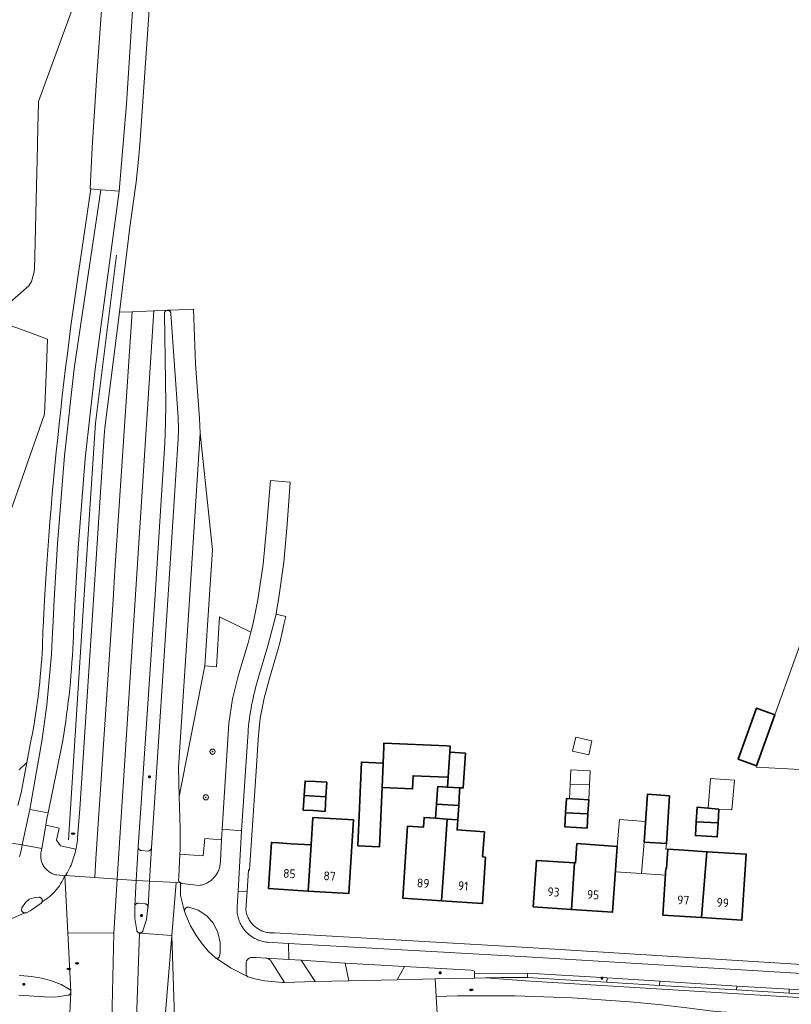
# Model space of a CAD drawing. Header units: metres. Extents: x 152610 to 160096, y 456114 to 462495.
# Tile 609 of 656: x 158464 to 158582, y 460938 to 461089. Entities that reach past the tile are written whole.
import ezdxf
from ezdxf.enums import TextEntityAlignment as Align

# ---------------------------------------------------------------- set-up
doc = ezdxf.new("R2010")
doc.units = ezdxf.units.M
doc.header["$LTSCALE"] = 0.5
doc.layers.get('0').update_dxf_attribs({"linetype": 'CONTINUOUS'})
for name, color, linetype, lineweight in [('B-PV-GR-BEPLANTING_CULTUUR_BOSPLANTSOEN-GV', 251, 'CONTINUOUS', 18), ('B-PV-GR-BOOM-S', 251, 'CONTINUOUS', 25), ('B-PV-IE-MEUBILAIR-S', 251, 'CONTINUOUS', 25), ('B-PV-KW-KUNSTWERK_GELUIDSWERING_SCHERM-G', 251, 'CONTINUOUS', 18), ('B-PV-OG-BEBOUWING-GV', 6, 'CONTINUOUS', 35), ('B-PV-OG-BEBOUWING-T18', 1, 'CONTINUOUS', 18), ('B-PV-OG-BEBOUWING_OVERBOUWING-GV', 251, 'CONTINUOUS', 18), ('B-PV-OG-BEBOUWING_SCHUUR-GV', 251, 'CONTINUOUS', 18), ('B-PV-OG-TERREIN_BEGROEID-GV', 251, 'CONTINUOUS', 18), ('B-PV-OG-WEG-GV', 251, 'CONTINUOUS', 18), ('B-PV-VH-GESLOTENVERHARDING_ASFALT-GV', 251, 'CONTINUOUS', 18), ('B-PV-VH-OPENVERHARDING_BETONSTRAATSTEEN-GV', 251, 'CONTINUOUS', 18), ('B-PV-VH-OPENVERHARDING_TEGEL-GV', 251, 'CONTINUOUS', 18)]:
    doc.layers.add(name, color=color, linetype=linetype, lineweight=lineweight)
doc.styles.add('NLCS-ISO', font='NLCS-ISO.ttf')
doc.styles.add('NLCS-ISO-M750-T18', font='NLCS-ISO.ttf', dxfattribs={"height": 1.35})

# ---------------------------------------------------------------- blocks, each defined once
blk = doc.blocks.new('SIE-MEUBILAIR_PAAL_LICHTMAST-SO')
for points in [[(-0.62, 0), (-1, 0)], [(-0.71, 0.71), (-0.44, 0.44)], [(0, 1), (0, 0.62)], [(0.44, 0.44), (0.71, 0.71)], [(1, 0), (0.62, 0)], [(-0.71, -0.71), (-0.44, -0.44)], [(0, -0.62), (0, -1)], [(0.44, -0.44), (0.71, -0.71)]]:
    blk.add_lwpolyline(points)
blk.add_circle((0, 0), 0.5)
blk = doc.blocks.new('SIE-MEUBILAIR_PUT_RIOOLPUT-SO')
blk.add_ellipse((0, 0), major_axis=(1.25, 0), ratio=0.54)
at = {"style": 'NLCS-ISO'}
blk.add_text('ri', height=0.75, dxfattribs=at).set_placement((-0.04, 0.07), align=Align.MIDDLE_CENTER)
blk = doc.blocks.new('SGR-BOOM_GBKN-SO')
at = {"linetype": 'ByBlock', "lineweight": 18}
h = blk.add_hatch(color=0, dxfattribs=at)
h.dxf.hatch_style = 1
edge = h.paths.add_edge_path()
edge.add_arc((0, 0), 0.25, 0, 360)
at = {"color": 0, "linetype": 'ByBlock', "lineweight": 18}
for radius in [2, 0.25]:
    blk.add_circle((0, 0), radius, dxfattribs=at)
at = {"color": 0, "linetype": 'ByBlock', "lineweight": 18, "style": 'NLCS-ISO'}
blk.add_attdef('SOORT', (2.5, 0), '', height=1.5, dxfattribs=at)

msp = doc.modelspace()

# ---------------------------------------------------------------- linework, layer by layer
at = {"layer": 'B-PV-GR-BEPLANTING_CULTUUR_BOSPLANTSOEN-GV', "flags": 128}
for points in [[(158474.262, 461097.663), (158466.502, 461076.491), (158466.451, 461074.197), (158466.42, 461072.774), (158466.353, 461069.744), (158466.258, 461065.479), (158466.217, 461063.6), (158465.976, 461052.722), (158465.931, 461050.709), (158465.791, 461050.148), (158465.469, 461048.854), (158465.052, 461048.182), (158459.981, 461043.823)], [(158463.563, 460973.953), (158464.732, 460975.034), (158464.737, 460975.038), (158465.413, 460978.624), (158465.579, 460979.495), (158465.736, 460980.369), (158465.886, 460981.243), (158466.028, 460982.119), (158466.162, 460982.995), (158466.289, 460983.874), (158466.407, 460984.753), (158466.517, 460985.633), (158466.62, 460986.514), (158466.714, 460987.396), (158466.8, 460988.279), (158466.879, 460989.163), (158466.949, 460990.047), (158467.012, 460990.932), (158467.067, 460991.817), (158467.113, 460992.703), (158467.152, 460993.589), (158467.182, 460994.476), (158467.205, 460995.363), (158467.213, 460995.786), (158467.45, 461000), (158467.678, 461004.042), (158467.778, 461005.496), (158467.934, 461007.652), (158468.098, 461009.807), (158468.27, 461011.962), (158468.449, 461014.116), (158468.637, 461016.269), (158468.833, 461018.422), (158469.036, 461020.574), (158469.248, 461022.725), (158469.467, 461024.875), (158469.695, 461027.025), (158469.93, 461029.174), (158470.173, 461031.321), (158470.425, 461033.468), (158470.684, 461035.614), (158470.951, 461037.759), (158471.226, 461039.903), (158471.509, 461042.046), (158471.8, 461044.188), (158472.099, 461046.328), (158472.406, 461048.468), (158474.581, 461063.088), (158474.43, 461063.103), (158474.759, 461069.446), (158475.464, 461080.526), (158476.696, 461097.646)], [(158462.042, 461042.181), (158463.921, 461041.495), (158467.905, 461040.042), (158467.735, 461035.789), (158467.442, 461028.489), (158458.456, 461002.902)], [(158585.627, 460999.13), (158579.583, 460982.353), (158576.769, 460974.544), (158576.699, 460974.349), (158599.857, 460973.124)]]:
    msp.add_lwpolyline(points, dxfattribs=at)
at = {"layer": 'B-PV-KW-KUNSTWERK_GELUIDSWERING_SCHERM-G', "flags": 128}
msp.add_lwpolyline([(158478.501, 461052.903), (158475.267, 461027.113), (158473.506, 461000), (158471.115, 460963.177)], dxfattribs=at)
at = {"layer": 'B-PV-OG-BEBOUWING-GV', "flags": 128}
for points in [[(158579.583, 460982.353), (158576.768, 460983.389), (158573.955, 460975.58), (158576.769, 460974.544)], [(158527.919, 460972.857), (158529.363, 460972.795), (158529.43, 460972.792), (158529.665, 460976.621), (158529.725, 460977.589), (158529.228, 460977.61), (158519.563, 460978.026), (158519.54, 460977.485), (158519.432, 460974.973), (158519.27, 460971.204), (158523.956, 460971.003), (158524.043, 460973.024)], [(158531.234, 460971.177), (158531.739, 460971.147), (158532.068, 460976.482), (158529.665, 460976.621), (158529.43, 460972.792), (158529.337, 460971.286)], [(158519.27, 460971.204), (158519.432, 460974.973), (158516.112, 460975.116), (158515.559, 460962.249), (158518.879, 460962.107)], [(158509.047, 460972.119), (158507.45, 460972.215), (158507.316, 460969.987), (158510.649, 460969.789), (158510.784, 460972.015)], [(158527.64, 460968.675), (158531.045, 460968.448), (158531.191, 460970.627), (158531.234, 460971.177), (158529.337, 460971.286), (158529.263, 460971.291), (158527.821, 460971.374), (158527.786, 460970.853)], [(158510.649, 460969.789), (158507.316, 460969.987), (158507.184, 460967.763), (158508.752, 460967.669), (158510.518, 460967.564)], [(158549.431, 460969.424), (158547.585, 460969.531), (158547.458, 460967.358), (158550.877, 460967.16), (158551.004, 460969.333)], [(158563.429, 460969.958), (158560.026, 460970.178), (158559.52, 460962.846), (158562.953, 460962.623)], [(158531.045, 460968.448), (158527.64, 460968.675), (158527.496, 460966.501), (158529.26, 460966.383), (158530.901, 460966.275)], [(158571.004, 460967.918), (158567.641, 460968.187), (158567.511, 460965.972), (158570.878, 460965.779)], [(158508.663, 460966.626), (158508.405, 460962.411), (158507.939, 460955.33), (158514.192, 460954.948), (158514.882, 460966.246)], [(158527.496, 460966.501), (158525.72, 460966.621), (158525.619, 460965.12), (158523.188, 460965.284), (158522.925, 460961.384), (158522.443, 460954.248), (158528.42, 460953.844), (158528.895, 460960.981), (158529.26, 460966.383)], [(158550.877, 460967.16), (158547.458, 460967.358), (158547.333, 460965.191), (158549.154, 460965.086), (158550.752, 460964.993)], [(158535.184, 460960.556), (158534.704, 460960.588), (158534.985, 460964.41), (158530.798, 460964.718), (158530.901, 460966.275), (158529.26, 460966.383), (158528.895, 460960.981), (158528.42, 460953.844), (158534.702, 460953.42)], [(158570.878, 460965.779), (158567.511, 460965.972), (158567.387, 460963.835), (158569.082, 460963.735), (158570.754, 460963.639)], [(158503.353, 460962.719), (158502.287, 460962.784), (158501.855, 460955.701), (158507.939, 460955.33), (158508.405, 460962.411), (158505.338, 460962.599)], [(158555.358, 460962.192), (158549.193, 460962.614), (158548.988, 460959.631), (158548.809, 460959.643), (158548.357, 460952.499), (158554.665, 460952.067)], [(158565.633, 460961.597), (158563.139, 460961.758), (158562.946, 460958.774), (158562.856, 460958.78), (158562.394, 460951.638), (158568.321, 460951.255), (158569.154, 460961.37)], [(158569.154, 460961.37), (158568.321, 460951.255), (158574.534, 460950.853), (158575.189, 460960.98)], [(158548.809, 460959.643), (158542.989, 460960.042), (158542.5, 460952.9), (158548.357, 460952.499)]]:
    msp.add_lwpolyline(points, close=True, dxfattribs=at)
at = {"layer": 'B-PV-OG-BEBOUWING_OVERBOUWING-GV', "flags": 128}
for points in [[(158559.103, 460958.015), (158559.52, 460962.846), (158559.737, 460965.988), (158555.732, 460966.286), (158555.358, 460962.192), (158555.091, 460958.294)], [(158562.953, 460962.623), (158559.52, 460962.846), (158559.103, 460958.015), (158562.79, 460957.758), (158562.856, 460958.78), (158562.946, 460958.774), (158563.139, 460961.758), (158562.859, 460961.763)]]:
    msp.add_lwpolyline(points, close=True, dxfattribs=at)
at = {"layer": 'B-PV-OG-BEBOUWING_SCHUUR-GV', "flags": 128}
for points in [[(158551.501, 460978.376), (158549.026, 460978.946), (158548.533, 460976.808), (158551.008, 460976.237)], [(158548.143, 460971.748), (158551.113, 460971.612), (158551.218, 460973.792), (158548.236, 460973.92)], [(158573.387, 460972.352), (158569.69, 460972.621), (158569.34, 460968.051), (158571.004, 460967.918), (158573.002, 460967.814)], [(158551.113, 460971.612), (158548.143, 460971.748), (158548.047, 460969.504), (158549.431, 460969.424), (158551.004, 460969.333)]]:
    msp.add_lwpolyline(points, close=True, dxfattribs=at)
at = {"layer": 'B-PV-OG-TERREIN_BEGROEID-GV', "flags": 128}
for points in [[(158481.491, 461098.398), (158480.031, 461076.122), (158478.909, 461062.723), (158475.212, 461035.414), (158473.711, 461021.688), (158472.607, 461007.924), (158472.174, 461000), (158471.907, 460995.111), (158471.884, 460994.462), (158471.841, 460993.454), (158471.79, 460992.446), (158471.732, 460991.439), (158471.665, 460990.432), (158471.59, 460989.425), (158471.508, 460988.42), (158471.417, 460987.415), (158471.318, 460986.41), (158471.212, 460985.407), (158471.097, 460984.404), (158470.975, 460983.402), (158470.845, 460982.401), (158470.706, 460981.402), (158470.56, 460980.403), (158470.406, 460979.406), (158470.244, 460978.41), (158470.074, 460977.415), (158467.99, 460967.324), (158467.824, 460966.44), (158467.648, 460965.453), (158469.673, 460964.997), (158469.277, 460963.141), (158469.916, 460962.269), (158472.279, 460961.766), (158472.295, 460961.845), (158472.358, 460962.169), (158472.413, 460962.494), (158472.46, 460962.82), (158472.499, 460963.148), (158472.53, 460963.476), (158472.88, 460967.924), (158474.002, 460985.169), (158474.962, 461000), (158475.267, 461004.706), (158476.624, 461025.174), (158476.71, 461026.421), (158478.969, 461044.146), (158480.544, 461057.224), (158481.504, 461064.131), (158481.838, 461067.075), (158482.087, 461069.837), (158484.977, 461111.978)], [(158463.369, 460968.451), (158463.863, 460970.396), (158464.737, 460975.038), (158464.732, 460975.034), (158463.563, 460973.953)]]:
    msp.add_lwpolyline(points, dxfattribs=at)
for points in [[(158499.132, 460995.056), (158494.322, 460997.395), (158493.852, 460989.738), (158492.041, 460989.873), (158488.123, 460969.826), (158488.297, 460964.938), (158488.268, 460961.691), (158488.233, 460960.975), (158491.828, 460960.713), (158492.047, 460963.421), (158494.62, 460963.198), (158494.702, 460964.81), (158495.762, 460981.05), (158496.32, 460984.81), (158497.256, 460988.494), (158498.709, 460993.413)], [(158513.602, 460944.269), (158506.863, 460944.706), (158509.017, 460941.434), (158514.165, 460941.55)], [(158532.937, 460943.205), (158522.702, 460943.77), (158521.619, 460941.719), (158527.421, 460941.85), (158533.462, 460941.987), (158533.47, 460942.147), (158533.494, 460942.636), (158533.467, 460943.03)]]:
    msp.add_lwpolyline(points, close=True, dxfattribs=at)
at = {"layer": 'B-PV-OG-WEG-GV', "flags": 128}
msp.add_lwpolyline([(158489.578, 460952.863), (158489.512, 460952.869), (158489.445, 460952.867), (158489.38, 460952.857), (158489.316, 460952.839), (158489.255, 460952.813), (158489.197, 460952.781), (158489.144, 460952.741), (158489.095, 460952.696), (158489.053, 460952.645), (158489.017, 460952.589), (158488.988, 460952.53), (158488.966, 460952.467), (158488.952, 460952.402), (158488.946, 460952.336), (158488.948, 460952.27), (158488.958, 460952.204), (158489.248, 460951.43), (158489.872, 460949.974), (158490.693, 460948.589), (158491.487, 460947.441), (158492.589, 460946.116), (158493.691, 460945.079), (158493.694, 460945.077), (158493.742, 460945.047), (158493.794, 460945.025), (158493.849, 460945.01), (158493.905, 460945.003), (158493.962, 460945.003), (158494.017, 460945.012), (158494.071, 460945.029), (158494.122, 460945.053), (158494.17, 460945.084), (158494.212, 460945.121), (158494.249, 460945.164), (158494.279, 460945.212), (158494.302, 460945.264), (158494.318, 460945.318), (158494.409, 460945.863), (158494.416, 460947.416), (158494.07, 460948.96), (158493.39, 460950.351), (158492.344, 460951.549), (158491.024, 460952.391), (158489.608, 460952.858)], close=True, dxfattribs=at)
at = {"layer": 'B-PV-VH-GESLOTENVERHARDING_ASFALT-GV', "flags": 128}
for points in [[(158478.26, 461004.508), (158480.894, 461044.224), (158478.969, 461044.146), (158476.71, 461026.421), (158476.624, 461025.174), (158475.267, 461004.706), (158474.962, 461000), (158474.002, 460985.169), (158472.88, 460967.924), (158472.53, 460963.476), (158472.499, 460963.148), (158472.46, 460962.82), (158472.413, 460962.494), (158472.358, 460962.169), (158472.295, 460961.845), (158472.279, 460961.766), (158472.225, 460961.523), (158472.146, 460961.203), (158472.06, 460960.884), (158471.966, 460960.568), (158471.865, 460960.255), (158471.756, 460959.943), (158471.639, 460959.635), (158471.515, 460959.329), (158471.384, 460959.027), (158471.245, 460958.728), (158471.099, 460958.432), (158470.946, 460958.14), (158470.845, 460957.956), (158470.8, 460957.881), (158470.759, 460957.832), (158470.712, 460957.788), (158470.661, 460957.751), (158470.604, 460957.72), (158470.575, 460957.709), (158475.147, 460957.395), (158475.334, 460960.284), (158477.968, 461000)], [(158481.375, 461000), (158484.25, 461044.361), (158482.009, 461044.27), (158480.894, 461044.224), (158478.26, 461004.508), (158477.968, 461000), (158475.334, 460960.284), (158475.147, 460957.395), (158478.598, 460957.158)], [(158486.258, 461044.437), (158486.32, 461044.445), (158485.845, 461044.425), (158484.378, 461044.366), (158484.25, 461044.361), (158481.375, 461000), (158478.598, 460957.158), (158481.521, 460956.958), (158481.823, 460962.114), (158482.252, 460968.049), (158484.383, 461000), (158485.931, 461024.084), (158486.032, 461027.095), (158486.049, 461030.107), (158485.863, 461043.913), (158485.861, 461043.941), (158485.864, 461044.004), (158485.874, 461044.066), (158485.892, 461044.126), (158485.918, 461044.183), (158485.95, 461044.237), (158485.989, 461044.286), (158486.034, 461044.329), (158486.085, 461044.367), (158486.139, 461044.397), (158486.197, 461044.421)], [(158490.65, 461036.208), (158490.31, 461044.607), (158486.826, 461044.464), (158486.349, 461044.446), (158486.411, 461044.443), (158486.473, 461044.431), (158486.533, 461044.412), (158486.589, 461044.386), (158486.642, 461044.352), (158486.691, 461044.312), (158486.733, 461044.266), (158486.77, 461044.216), (158486.8, 461044.161), (158486.822, 461044.102), (158486.837, 461044.041), (158486.844, 461043.979), (158487.949, 461027.974), (158487.977, 461027.399), (158487.994, 461026.824), (158488.002, 461026.249), (158488.001, 461025.922), (158488, 461025.673), (158487.987, 461025.098), (158487.965, 461024.523), (158487.932, 461023.948), (158486.38, 461000), (158484.287, 460968.095), (158483.878, 460961.951), (158483.574, 460956.851), (158487.651, 460956.639), (158488.33, 460956.604), (158488.26, 460956.658), (158488.196, 460956.718), (158488.138, 460956.784), (158488.085, 460956.856), (158488.04, 460956.931), (158488.068, 460957.583), (158488.233, 460960.975), (158488.268, 460961.691), (158488.297, 460964.938), (158488.123, 460969.826), (158488.003, 460974.312), (158489.686, 461000), (158491.34, 461025.608), (158491.219, 461027.821)], [(158464.039, 460962.401), (158467.01, 460961.871), (158467.648, 460965.453), (158467.824, 460966.44), (158467.99, 460967.324), (158465.173, 460967.865)], [(158471.022, 460948.896), (158478.082, 460948.877), (158478.598, 460957.158), (158475.147, 460957.395), (158470.575, 460957.709)], [(158482.122, 460948.893), (158486.988, 460948.497), (158487.651, 460956.639), (158483.574, 460956.851), (158483.337, 460952.881), (158483.333, 460952.811), (158483.081, 460950.974), (158482.564, 460949.203), (158482.536, 460949.146), (158482.501, 460949.093), (158482.46, 460949.045), (158482.413, 460949.003), (158482.362, 460948.966), (158482.306, 460948.937), (158482.246, 460948.915), (158482.185, 460948.9)], [(158476.642, 460818.377), (158477.631, 460833.449), (158478.098, 460842.559), (158480.059, 460855.162), (158480.214, 460855.965), (158482.988, 460895.317), (158484.247, 460914.825), (158486.988, 460948.497), (158482.122, 460948.893), (158482.058, 460948.894), (158482.008, 460948.902), (158480.854, 460915.044), (158479.595, 460895.536), (158476.759, 460857.499), (158476.641, 460855.02), (158476.31, 460852.56), (158474.74, 460842.554), (158473.875, 460830.75), (158473.15, 460818.25), (158469.87, 460795.632), (158473.329, 460795.352), (158476.5, 460816.544), (158476.522, 460816.743)], [(158487.197, 460915.083), (158487.856, 460921.865), (158486.988, 460948.497), (158484.247, 460914.825), (158482.988, 460895.317), (158480.214, 460855.965), (158480.993, 460859.989), (158482.528, 460865.863), (158484.295, 460871.56), (158487.118, 460914.689)], [(158541.291, 460941.572), (158535.186, 460942.021), (158533.462, 460941.987), (158527.421, 460941.85), (158527.579, 460939.155), (158530.867, 460939.236), (158535.279, 460939.269), (158539.691, 460939.228), (158544.102, 460939.112), (158548.51, 460938.921), (158552.914, 460938.656), (158557.314, 460938.316), (158561.707, 460937.901), (158566.092, 460937.413), (158570.468, 460936.85), (158670.441, 460930.722), (158670.614, 460933.661), (158661.924, 460934.192)]]:
    msp.add_lwpolyline(points, close=True, dxfattribs=at)
for points in [[(158462.309, 460951.083), (158464.399, 460951.965), (158464.335, 460951.978), (158464.272, 460951.998), (158464.213, 460952.025), (158464.157, 460952.06), (158464.106, 460952.101), (158464.06, 460952.148), (158464.021, 460952.2), (158463.988, 460952.257), (158463.962, 460952.317), (158463.944, 460952.38), (158463.933, 460952.445), (158463.931, 460952.51), (158463.936, 460952.576), (158463.949, 460952.64), (158463.971, 460952.702), (158463.984, 460952.732), (158464.508, 460953.579), (158465.09, 460954.069), (158465.816, 460954.313), (158466.607, 460954.392), (158466.671, 460954.385), (158466.734, 460954.37), (158466.795, 460954.347), (158466.852, 460954.317), (158466.905, 460954.28), (158466.953, 460954.237), (158466.996, 460954.189), (158467.032, 460954.135), (158467.061, 460954.077), (158467.083, 460954.017), (158467.097, 460953.953), (158467.104, 460953.889), (158467.102, 460953.825), (158467.092, 460953.761), (158467.075, 460953.698), (158467.063, 460953.669), (158467.374, 460953.86), (158467.677, 460954.065), (158467.97, 460954.282), (158468.254, 460954.513), (158468.527, 460954.755), (158468.79, 460955.01), (158469.041, 460955.275), (158469.28, 460955.552), (158469.507, 460955.838), (158469.721, 460956.134), (158469.922, 460956.439), (158470.109, 460956.753), (158470.283, 460957.075), (158470.442, 460957.404), (158470.575, 460957.709), (158470.545, 460957.697), (158470.483, 460957.681), (158470.42, 460957.673), (158470.356, 460957.673), (158470.292, 460957.681), (158470.231, 460957.697), (158469.295, 460957.812), (158469.144, 460957.844), (158468.995, 460957.885), (158468.848, 460957.932), (158468.703, 460957.988), (158468.562, 460958.05), (158468.424, 460958.12), (158468.29, 460958.197), (158468.16, 460958.281), (158468.035, 460958.372), (158467.914, 460958.468), (158467.799, 460958.571), (158467.689, 460958.68), (158467.585, 460958.794), (158467.486, 460958.914), (158467.395, 460959.038), (158467.31, 460959.167), (158467.231, 460959.3), (158467.16, 460959.437), (158467.095, 460959.578), (158467.038, 460959.722), (158466.989, 460959.868), (158466.947, 460960.017), (158466.913, 460960.168), (158466.887, 460960.32), (158466.869, 460960.474), (158466.859, 460960.628), (158466.857, 460960.783), (158466.862, 460960.937), (158466.876, 460961.091), (158466.898, 460961.244), (158466.916, 460961.343), (158467.01, 460961.871), (158464.039, 460962.401), (158463.902, 460961.741), (158463.669, 460960.787), (158463.597, 460960.569)], [(158463.611, 460942.39), (158463.675, 460942.387), (158463.695, 460942.385), (158465.437, 460942.238), (158467.037, 460941.98), (158468.516, 460941.55), (158469.993, 460940.973), (158471.229, 460940.282), (158471.282, 460940.246), (158471.331, 460940.204), (158471.374, 460940.156), (158471.41, 460940.104), (158471.44, 460940.047), (158471.462, 460939.987), (158471.477, 460939.924), (158471.022, 460948.896), (158470.575, 460957.709), (158470.442, 460957.404), (158470.283, 460957.075), (158470.109, 460956.753), (158469.922, 460956.439), (158469.721, 460956.134), (158469.507, 460955.838), (158469.28, 460955.552), (158469.041, 460955.275), (158468.79, 460955.01), (158468.527, 460954.755), (158468.254, 460954.513), (158467.97, 460954.282), (158467.677, 460954.065), (158467.374, 460953.86), (158467.063, 460953.669), (158467.05, 460953.639), (158467.018, 460953.583), (158466.979, 460953.531), (158466.938, 460953.488), (158465.222, 460952.294), (158464.657, 460951.995), (158464.594, 460951.976), (158464.53, 460951.964), (158464.464, 460951.961), (158464.399, 460951.965), (158462.309, 460951.083)], [(158480.854, 460915.044), (158482.008, 460948.902), (158481.996, 460948.904), (158481.935, 460948.921), (158481.876, 460948.946), (158481.822, 460948.977), (158481.771, 460949.016), (158481.726, 460949.06), (158481.687, 460949.11), (158481.655, 460949.164), (158481.629, 460949.222), (158481.611, 460949.283), (158481.609, 460949.294), (158481.316, 460951.095), (158481.29, 460953.018), (158481.521, 460956.958), (158478.598, 460957.158), (158478.082, 460948.877), (158477.612, 460928.625)], [(158527.883, 460933.969), (158527.579, 460939.155), (158527.421, 460941.85), (158521.619, 460941.719), (158514.165, 460941.55), (158509.017, 460941.434), (158508.982, 460941.433), (158504.316, 460941.293), (158503.915, 460941.281), (158501.265, 460941.538), (158500, 460941.821), (158499.764, 460941.874), (158498.733, 460942.161), (158498.677, 460942.184), (158498.624, 460942.214), (158498.576, 460942.251), (158498.532, 460942.293), (158496.024, 460943.535), (158493.794, 460945.025), (158493.742, 460945.047), (158493.694, 460945.077), (158493.691, 460945.079), (158492.589, 460946.116), (158491.487, 460947.441), (158490.693, 460948.589), (158489.872, 460949.974), (158489.248, 460951.43), (158488.958, 460952.204), (158488.333, 460954.624), (158488.33, 460956.604), (158487.651, 460956.639), (158486.988, 460948.497), (158487.856, 460921.865)], [(158477.612, 460928.625), (158478.082, 460948.877), (158471.022, 460948.896), (158471.477, 460939.924), (158471.484, 460939.861), (158471.483, 460939.796), (158471.474, 460939.733), (158470.703, 460924.389)], [(158660.57, 460938.036), (158541.495, 460945.213), (158504.916, 460947.297), (158504.943, 460944.823), (158506.863, 460944.706), (158513.602, 460944.269), (158522.702, 460943.77), (158532.937, 460943.205), (158533.467, 460943.03), (158533.494, 460942.636), (158537.7, 460942.692), (158541.582, 460942.714), (158541.617, 460942.714), (158553.851, 460941.991), (158561.915, 460941.489), (158573.733, 460940.748), (158581.808, 460940.288), (158593.847, 460939.532)], [(158463.485, 460934.522), (158465.963, 460932.639), (158468.45, 460929.666), (158470.024, 460926.545), (158470.703, 460924.389), (158471.474, 460939.733), (158471.457, 460939.671), (158471.433, 460939.612), (158471.401, 460939.556), (158471.363, 460939.504), (158471.318, 460939.458), (158471.268, 460939.418), (158471.214, 460939.384), (158471.156, 460939.357), (158471.094, 460939.337), (158471.089, 460939.336), (158469.028, 460939.048), (158467.46, 460939.08), (158463.483, 460939.369)], [(158561.707, 460937.901), (158557.314, 460938.316), (158552.914, 460938.656), (158548.51, 460938.921), (158544.102, 460939.112), (158539.691, 460939.228), (158535.279, 460939.269), (158530.867, 460939.236), (158527.579, 460939.155), (158527.883, 460933.969)]]:
    msp.add_lwpolyline(points, dxfattribs=at)
at = {"layer": 'B-PV-VH-OPENVERHARDING_BETONSTRAATSTEEN-GV', "flags": 128}
for points in [[(158478.909, 461062.723), (158476.074, 461062.939), (158471.993, 461035.507), (158470.53, 461022.106), (158469.439, 461008.67), (158468.952, 461000), (158468.71, 460995.702), (158468.681, 460995.038), (158468.627, 460993.919), (158468.565, 460992.8), (158468.494, 460991.682), (158468.416, 460990.564), (158468.329, 460989.447), (158468.235, 460988.33), (158468.133, 460987.214), (158468.023, 460986.099), (158467.904, 460984.985), (158467.778, 460983.872), (158467.644, 460982.759), (158467.502, 460981.648), (158467.352, 460980.537), (158467.194, 460979.428), (158467.028, 460978.32), (158465.173, 460967.865), (158467.99, 460967.324), (158470.074, 460977.415), (158470.244, 460978.41), (158470.406, 460979.406), (158470.56, 460980.403), (158470.706, 460981.402), (158470.845, 460982.401), (158470.975, 460983.402), (158471.097, 460984.404), (158471.212, 460985.407), (158471.318, 460986.41), (158471.417, 460987.415), (158471.508, 460988.42), (158471.59, 460989.425), (158471.665, 460990.432), (158471.732, 460991.439), (158471.79, 460992.446), (158471.841, 460993.454), (158471.884, 460994.462), (158471.907, 460995.111), (158472.174, 461000), (158472.607, 461007.924), (158473.711, 461021.688), (158475.212, 461035.414)], [(158486.411, 461044.443), (158486.349, 461044.446), (158486.32, 461044.445), (158486.258, 461044.437), (158486.197, 461044.421), (158486.139, 461044.397), (158486.085, 461044.367), (158486.034, 461044.329), (158485.989, 461044.286), (158485.95, 461044.237), (158485.918, 461044.183), (158485.892, 461044.126), (158485.874, 461044.066), (158485.864, 461044.004), (158485.861, 461043.941), (158485.863, 461043.913), (158486.049, 461030.107), (158486.032, 461027.095), (158485.931, 461024.084), (158484.383, 461000), (158482.252, 460968.049), (158481.823, 460962.114), (158481.823, 460962.084), (158481.829, 460962.017), (158481.843, 460961.952), (158481.865, 460961.889), (158481.894, 460961.829), (158481.93, 460961.773), (158481.972, 460961.721), (158482.02, 460961.675), (158482.074, 460961.635), (158482.132, 460961.602), (158482.193, 460961.575), (158482.257, 460961.557), (158482.323, 460961.546), (158483.318, 460961.472), (158483.385, 460961.475), (158483.451, 460961.487), (158483.515, 460961.506), (158483.576, 460961.532), (158483.634, 460961.566), (158483.688, 460961.607), (158483.736, 460961.653), (158483.778, 460961.705), (158483.814, 460961.762), (158483.843, 460961.822), (158483.864, 460961.885), (158483.878, 460961.951), (158484.287, 460968.095), (158486.38, 461000), (158487.932, 461023.948), (158487.965, 461024.523), (158487.987, 461025.098), (158488, 461025.673), (158488.001, 461025.922), (158488.002, 461026.249), (158487.994, 461026.824), (158487.977, 461027.399), (158487.949, 461027.974), (158486.844, 461043.979), (158486.837, 461044.041), (158486.822, 461044.102), (158486.8, 461044.161), (158486.77, 461044.216), (158486.733, 461044.266), (158486.691, 461044.312), (158486.642, 461044.352), (158486.589, 461044.386), (158486.533, 461044.412), (158486.473, 461044.431)], [(158493.219, 461007.675), (158491.34, 461025.608), (158489.686, 461000), (158488.003, 460974.312), (158488.123, 460969.826), (158492.041, 460989.873), (158492.711, 461000)], [(158505.178, 461018.074), (158502.12, 461018.329), (158501.509, 461011.005), (158500.995, 461005.484), (158500.18, 461000), (158500.091, 460999.506), (158500, 460999.012), (158499.748, 460997.713), (158499.479, 460996.417), (158499.132, 460995.056), (158498.709, 460993.413), (158497.256, 460988.494), (158496.32, 460984.81), (158495.762, 460981.05), (158494.702, 460964.81), (158497.688, 460964.582), (158498.661, 460979.055), (158498.694, 460979.576), (158498.736, 460980.118), (158498.786, 460980.659), (158498.843, 460981.2), (158498.909, 460981.74), (158498.983, 460982.278), (158499.064, 460982.816), (158499.154, 460983.352), (158499.251, 460983.887), (158499.357, 460984.42), (158499.47, 460984.952), (158499.591, 460985.482), (158499.719, 460986.01), (158499.856, 460986.537), (158500, 460987.061), (158500.157, 460987.603), (158500.324, 460988.143), (158501.747, 460992.946), (158502.996, 460997.809), (158503.19, 460998.904), (158503.374, 461000), (158504.181, 461005.777), (158504.718, 461011.586)], [(158497.688, 460964.582), (158494.702, 460964.81), (158494.62, 460963.198), (158494.455, 460959.982), (158494.455, 460959.923), (158494.45, 460959.749), (158494.437, 460959.575), (158494.415, 460959.402), (158494.386, 460959.23), (158494.349, 460959.06), (158494.304, 460958.892), (158494.252, 460958.726), (158494.192, 460958.562), (158494.124, 460958.402), (158494.049, 460958.244), (158493.968, 460958.09), (158493.879, 460957.941), (158493.783, 460957.795), (158493.681, 460957.654), (158493.572, 460957.518), (158493.457, 460957.387), (158493.337, 460957.261), (158493.21, 460957.141), (158493.079, 460957.027), (158492.942, 460956.919), (158492.8, 460956.818), (158492.654, 460956.723), (158492.504, 460956.635), (158492.35, 460956.554), (158492.192, 460956.48), (158492.031, 460956.413), (158491.867, 460956.354), (158491.701, 460956.302), (158491.532, 460956.258), (158491.362, 460956.222), (158491.19, 460956.194), (158488.558, 460956.483), (158488.482, 460956.515), (158488.404, 460956.556), (158488.33, 460956.604), (158488.333, 460954.624), (158488.958, 460952.204), (158488.948, 460952.27), (158488.946, 460952.336), (158488.952, 460952.402), (158488.966, 460952.467), (158488.988, 460952.53), (158489.017, 460952.589), (158489.053, 460952.645), (158489.095, 460952.696), (158489.144, 460952.741), (158489.197, 460952.781), (158489.255, 460952.813), (158489.316, 460952.839), (158489.38, 460952.857), (158489.445, 460952.867), (158489.512, 460952.869), (158489.578, 460952.863), (158489.608, 460952.858), (158491.024, 460952.391), (158492.344, 460951.549), (158493.39, 460950.351), (158494.07, 460948.96), (158494.416, 460947.416), (158494.409, 460945.863), (158494.318, 460945.318), (158494.302, 460945.264), (158494.279, 460945.212), (158494.249, 460945.164), (158494.212, 460945.121), (158494.17, 460945.084), (158494.122, 460945.053), (158494.071, 460945.029), (158494.017, 460945.012), (158493.962, 460945.003), (158493.905, 460945.003), (158493.849, 460945.01), (158493.794, 460945.025), (158496.024, 460943.535), (158498.532, 460942.293), (158498.495, 460942.341), (158498.465, 460942.394), (158498.442, 460942.45), (158498.426, 460942.508), (158498.418, 460942.569), (158498.418, 460942.629), (158498.42, 460942.653), (158498.386, 460944.261), (158498.396, 460944.348), (158498.415, 460944.434), (158498.44, 460944.518), (158498.474, 460944.6), (158498.514, 460944.677), (158498.562, 460944.751), (158498.616, 460944.821), (158498.677, 460944.885), (158498.742, 460944.943), (158498.813, 460944.995), (158498.888, 460945.041), (158498.967, 460945.079), (158499.049, 460945.11), (158499.134, 460945.133), (158499.221, 460945.149), (158499.308, 460945.157), (158499.396, 460945.157), (158499.484, 460945.148), (158499.494, 460945.147), (158500, 460945.119), (158501.491, 460945.035), (158501.497, 460945.034), (158504.943, 460944.823), (158504.916, 460947.297), (158501.71, 460947.48), (158501.635, 460947.487), (158501.434, 460947.51), (158501.234, 460947.541), (158501.036, 460947.581), (158500.839, 460947.628), (158500.644, 460947.682), (158500.452, 460947.745), (158500.262, 460947.815), (158500.075, 460947.892), (158500, 460947.927), (158499.891, 460947.977), (158499.711, 460948.069), (158499.534, 460948.168), (158499.362, 460948.274), (158499.194, 460948.387), (158499.03, 460948.506), (158498.871, 460948.631), (158498.718, 460948.763), (158498.569, 460948.901), (158498.427, 460949.044), (158498.29, 460949.193), (158498.159, 460949.348), (158498.034, 460949.507), (158497.916, 460949.671), (158497.804, 460949.84), (158497.699, 460950.013), (158497.6, 460950.19), (158497.51, 460950.37), (158497.426, 460950.555), (158497.349, 460950.742), (158497.28, 460950.932), (158497.219, 460951.125), (158497.165, 460951.32), (158497.119, 460951.517), (158497.081, 460951.716), (158497.05, 460951.916), (158497.028, 460952.117), (158497.013, 460952.319), (158497.007, 460952.521), (158497.008, 460952.724), (158497.018, 460952.926), (158497.157, 460955.336)], [(158466.671, 460954.385), (158466.607, 460954.392), (158465.816, 460954.313), (158465.09, 460954.069), (158464.508, 460953.579), (158463.984, 460952.732), (158463.971, 460952.702), (158463.949, 460952.64), (158463.936, 460952.576), (158463.931, 460952.51), (158463.933, 460952.445), (158463.944, 460952.38), (158463.962, 460952.317), (158463.988, 460952.257), (158464.021, 460952.2), (158464.06, 460952.148), (158464.106, 460952.101), (158464.157, 460952.06), (158464.213, 460952.025), (158464.272, 460951.998), (158464.335, 460951.978), (158464.399, 460951.965), (158464.464, 460951.961), (158464.53, 460951.964), (158464.594, 460951.976), (158464.657, 460951.995), (158465.222, 460952.294), (158466.938, 460953.488), (158466.979, 460953.531), (158467.018, 460953.583), (158467.05, 460953.639), (158467.063, 460953.669), (158467.075, 460953.698), (158467.092, 460953.761), (158467.102, 460953.825), (158467.104, 460953.889), (158467.097, 460953.953), (158467.083, 460954.017), (158467.061, 460954.077), (158467.032, 460954.135), (158466.996, 460954.189), (158466.953, 460954.237), (158466.905, 460954.28), (158466.852, 460954.317), (158466.795, 460954.347), (158466.734, 460954.37)], [(158482.867, 460953.373), (158481.873, 460953.485), (158481.821, 460953.483), (158481.753, 460953.474), (158481.686, 460953.457), (158481.622, 460953.432), (158481.562, 460953.399), (158481.505, 460953.36), (158481.453, 460953.315), (158481.407, 460953.264), (158481.367, 460953.208), (158481.334, 460953.148), (158481.308, 460953.084), (158481.29, 460953.018), (158481.316, 460951.095), (158481.609, 460949.294), (158481.611, 460949.283), (158481.629, 460949.222), (158481.655, 460949.164), (158481.687, 460949.11), (158481.726, 460949.06), (158481.771, 460949.016), (158481.822, 460948.977), (158481.876, 460948.946), (158481.935, 460948.921), (158481.996, 460948.904), (158482.008, 460948.902), (158482.058, 460948.894), (158482.122, 460948.893), (158482.185, 460948.9), (158482.246, 460948.915), (158482.306, 460948.937), (158482.362, 460948.966), (158482.413, 460949.003), (158482.46, 460949.045), (158482.501, 460949.093), (158482.536, 460949.146), (158482.564, 460949.203), (158483.081, 460950.974), (158483.333, 460952.811), (158483.337, 460952.881), (158483.334, 460952.94), (158483.322, 460953.002), (158483.303, 460953.062), (158483.276, 460953.119), (158483.242, 460953.172), (158483.202, 460953.22), (158483.156, 460953.263), (158483.104, 460953.299), (158483.049, 460953.329), (158482.99, 460953.351), (158482.929, 460953.366)], [(158504.943, 460944.823), (158501.497, 460945.034), (158501.58, 460945.019), (158501.668, 460944.995), (158501.753, 460944.964), (158501.836, 460944.925), (158501.914, 460944.879), (158501.988, 460944.826), (158502.058, 460944.767), (158502.121, 460944.703), (158502.172, 460944.642), (158504.316, 460941.293), (158508.982, 460941.433), (158509.017, 460941.434), (158506.863, 460944.706)], [(158522.702, 460943.77), (158513.602, 460944.269), (158514.165, 460941.55), (158521.619, 460941.719)], [(158541.547, 460942.043), (158537.506, 460942.067), (158535.186, 460942.021), (158541.291, 460941.572), (158661.924, 460934.192), (158670.614, 460933.661), (158670.66, 460934.434), (158666.785, 460934.663), (158659.758, 460935.078), (158655.745, 460935.315), (158641.877, 460936.135), (158633.857, 460936.609), (158621.757, 460937.325), (158613.661, 460937.803), (158601.87, 460938.5), (158593.814, 460938.976), (158581.773, 460939.688), (158573.699, 460940.166), (158561.878, 460940.864), (158553.813, 460941.341), (158549.097, 460941.62), (158541.586, 460942.041)]]:
    msp.add_lwpolyline(points, close=True, dxfattribs=at)
msp.add_lwpolyline([(158463.483, 460939.369), (158467.46, 460939.08), (158469.028, 460939.048), (158471.089, 460939.336), (158471.094, 460939.337), (158471.156, 460939.357), (158471.214, 460939.384), (158471.268, 460939.418), (158471.318, 460939.458), (158471.363, 460939.504), (158471.401, 460939.556), (158471.433, 460939.612), (158471.457, 460939.671), (158471.474, 460939.733), (158471.483, 460939.796), (158471.484, 460939.861), (158471.477, 460939.924), (158471.462, 460939.987), (158471.44, 460940.047), (158471.41, 460940.104), (158471.374, 460940.156), (158471.331, 460940.204), (158471.282, 460940.246), (158471.229, 460940.282), (158469.993, 460940.973), (158468.516, 460941.55), (158467.037, 460941.98), (158465.437, 460942.238), (158463.695, 460942.385), (158463.675, 460942.387), (158463.611, 460942.39)], dxfattribs=at)
at = {"layer": 'B-PV-VH-OPENVERHARDING_TEGEL-GV', "flags": 128}
for points in [[(158462.41, 460962.671), (158464.039, 460962.401), (158465.173, 460967.865), (158467.028, 460978.32), (158467.194, 460979.428), (158467.352, 460980.537), (158467.502, 460981.648), (158467.644, 460982.759), (158467.778, 460983.872), (158467.904, 460984.985), (158468.023, 460986.099), (158468.133, 460987.214), (158468.235, 460988.33), (158468.329, 460989.447), (158468.416, 460990.564), (158468.494, 460991.682), (158468.565, 460992.8), (158468.627, 460993.919), (158468.681, 460995.038), (158468.71, 460995.702), (158468.952, 461000), (158469.439, 461008.67), (158470.53, 461022.106), (158471.993, 461035.507), (158476.074, 461062.939), (158474.581, 461063.088), (158472.406, 461048.468), (158472.099, 461046.328), (158471.8, 461044.188), (158471.509, 461042.046), (158471.226, 461039.903), (158470.951, 461037.759), (158470.684, 461035.614), (158470.425, 461033.468), (158470.173, 461031.321), (158469.93, 461029.174), (158469.695, 461027.025), (158469.467, 461024.875), (158469.248, 461022.725), (158469.036, 461020.574), (158468.833, 461018.422), (158468.637, 461016.269), (158468.449, 461014.116), (158468.27, 461011.962), (158468.098, 461009.807), (158467.934, 461007.652), (158467.778, 461005.496), (158467.678, 461004.042), (158467.45, 461000), (158467.213, 460995.786), (158467.205, 460995.363), (158467.182, 460994.476), (158467.152, 460993.589), (158467.113, 460992.703), (158467.067, 460991.817), (158467.012, 460990.932), (158466.949, 460990.047), (158466.879, 460989.163), (158466.8, 460988.279), (158466.714, 460987.396), (158466.62, 460986.514), (158466.517, 460985.633), (158466.407, 460984.753), (158466.289, 460983.874), (158466.162, 460982.995), (158466.028, 460982.119), (158465.886, 460981.243), (158465.736, 460980.369), (158465.579, 460979.495), (158465.413, 460978.624), (158464.737, 460975.038), (158463.863, 460970.396), (158463.369, 460968.451)], [(158463.597, 460960.569), (158463.669, 460960.787), (158463.902, 460961.741), (158464.039, 460962.401), (158462.41, 460962.671)], [(158653.828, 460939.73), (158541.677, 460946.655), (158502.762, 460948.935), (158502.642, 460948.925), (158502.463, 460948.916), (158502.284, 460948.915), (158502.104, 460948.922), (158501.926, 460948.938), (158501.748, 460948.961), (158501.572, 460948.992), (158501.397, 460949.031), (158501.224, 460949.078), (158501.053, 460949.132), (158500.885, 460949.194), (158500.72, 460949.264), (158500.558, 460949.341), (158500.4, 460949.424), (158500.245, 460949.515), (158500.095, 460949.613), (158500, 460949.681), (158499.949, 460949.717), (158499.808, 460949.828), (158499.672, 460949.945), (158499.542, 460950.067), (158499.417, 460950.196), (158499.298, 460950.33), (158499.185, 460950.469), (158499.078, 460950.613), (158498.978, 460950.762), (158498.885, 460950.915), (158498.799, 460951.072), (158498.719, 460951.232), (158498.647, 460951.396), (158498.582, 460951.563), (158498.525, 460951.733), (158498.476, 460951.905), (158498.434, 460952.08), (158498.4, 460952.256), (158498.374, 460952.433), (158498.556, 460955.246), (158497.157, 460955.336), (158497.018, 460952.926), (158497.008, 460952.724), (158497.007, 460952.521), (158497.013, 460952.319), (158497.028, 460952.117), (158497.05, 460951.916), (158497.081, 460951.716), (158497.119, 460951.517), (158497.165, 460951.32), (158497.219, 460951.125), (158497.28, 460950.932), (158497.349, 460950.742), (158497.426, 460950.555), (158497.51, 460950.37), (158497.6, 460950.19), (158497.699, 460950.013), (158497.804, 460949.84), (158497.916, 460949.671), (158498.034, 460949.507), (158498.159, 460949.348), (158498.29, 460949.193), (158498.427, 460949.044), (158498.569, 460948.901), (158498.718, 460948.763), (158498.871, 460948.631), (158499.03, 460948.506), (158499.194, 460948.387), (158499.362, 460948.274), (158499.534, 460948.168), (158499.711, 460948.069), (158499.891, 460947.977), (158500, 460947.927), (158500.075, 460947.892), (158500.262, 460947.815), (158500.452, 460947.745), (158500.644, 460947.682), (158500.839, 460947.628), (158501.036, 460947.581), (158501.234, 460947.541), (158501.434, 460947.51), (158501.635, 460947.487), (158501.71, 460947.48), (158504.916, 460947.297), (158541.495, 460945.213), (158660.57, 460938.036)]]:
    msp.add_lwpolyline(points, dxfattribs=at)
for points in [[(158504.483, 460997.476), (158502.996, 460997.809), (158501.747, 460992.946), (158500.324, 460988.143), (158500.157, 460987.603), (158500, 460987.061), (158499.856, 460986.537), (158499.719, 460986.01), (158499.591, 460985.482), (158499.47, 460984.952), (158499.357, 460984.42), (158499.251, 460983.887), (158499.154, 460983.352), (158499.064, 460982.816), (158498.983, 460982.278), (158498.909, 460981.74), (158498.843, 460981.2), (158498.786, 460980.659), (158498.736, 460980.118), (158498.694, 460979.576), (158498.661, 460979.055), (158497.688, 460964.582), (158497.157, 460955.336), (158498.556, 460955.246), (158498.771, 460958.566), (158498.915, 460958.556), (158498.961, 460959.34), (158500, 460974.48), (158500.258, 460978.643), (158500.384, 460980.264), (158500.579, 460981.879), (158501.15, 460984.949), (158501.973, 460987.962), (158503.345, 460992.494), (158503.556, 460993.417), (158504.025, 460995.47), (158504.197, 460996.224)], [(158469.673, 460964.997), (158467.648, 460965.453), (158467.01, 460961.871), (158466.916, 460961.343), (158466.898, 460961.244), (158466.876, 460961.091), (158466.862, 460960.937), (158466.857, 460960.783), (158466.859, 460960.628), (158466.869, 460960.474), (158466.887, 460960.32), (158466.913, 460960.168), (158466.947, 460960.017), (158466.989, 460959.868), (158467.038, 460959.722), (158467.095, 460959.578), (158467.16, 460959.437), (158467.231, 460959.3), (158467.31, 460959.167), (158467.395, 460959.038), (158467.486, 460958.914), (158467.585, 460958.794), (158467.689, 460958.68), (158467.799, 460958.571), (158467.914, 460958.468), (158468.035, 460958.372), (158468.16, 460958.281), (158468.29, 460958.197), (158468.424, 460958.12), (158468.562, 460958.05), (158468.703, 460957.988), (158468.848, 460957.932), (158468.995, 460957.885), (158469.144, 460957.844), (158469.295, 460957.812), (158470.231, 460957.697), (158470.292, 460957.681), (158470.356, 460957.673), (158470.42, 460957.673), (158470.483, 460957.681), (158470.545, 460957.697), (158470.575, 460957.709), (158470.604, 460957.72), (158470.661, 460957.751), (158470.712, 460957.788), (158470.759, 460957.832), (158470.8, 460957.881), (158470.845, 460957.956), (158470.946, 460958.14), (158471.099, 460958.432), (158471.245, 460958.728), (158471.384, 460959.027), (158471.515, 460959.329), (158471.639, 460959.635), (158471.756, 460959.943), (158471.865, 460960.255), (158471.966, 460960.568), (158472.06, 460960.884), (158472.146, 460961.203), (158472.225, 460961.523), (158472.279, 460961.766), (158469.916, 460962.269), (158469.277, 460963.141)], [(158494.62, 460963.198), (158492.047, 460963.421), (158491.828, 460960.713), (158488.233, 460960.975), (158488.068, 460957.583), (158488.04, 460956.931), (158488.085, 460956.856), (158488.138, 460956.784), (158488.196, 460956.718), (158488.26, 460956.658), (158488.33, 460956.604), (158488.404, 460956.556), (158488.482, 460956.515), (158488.558, 460956.483), (158491.19, 460956.194), (158491.362, 460956.222), (158491.532, 460956.258), (158491.701, 460956.302), (158491.867, 460956.354), (158492.031, 460956.413), (158492.192, 460956.48), (158492.35, 460956.554), (158492.504, 460956.635), (158492.654, 460956.723), (158492.8, 460956.818), (158492.942, 460956.919), (158493.079, 460957.027), (158493.21, 460957.141), (158493.337, 460957.261), (158493.457, 460957.387), (158493.572, 460957.518), (158493.681, 460957.654), (158493.783, 460957.795), (158493.879, 460957.941), (158493.968, 460958.09), (158494.049, 460958.244), (158494.124, 460958.402), (158494.192, 460958.562), (158494.252, 460958.726), (158494.304, 460958.892), (158494.349, 460959.06), (158494.386, 460959.23), (158494.415, 460959.402), (158494.437, 460959.575), (158494.45, 460959.749), (158494.455, 460959.923), (158494.455, 460959.982)], [(158481.823, 460962.084), (158481.823, 460962.114), (158481.521, 460956.958), (158483.574, 460956.851), (158483.878, 460961.951), (158483.864, 460961.885), (158483.843, 460961.822), (158483.814, 460961.762), (158483.778, 460961.705), (158483.736, 460961.653), (158483.688, 460961.607), (158483.634, 460961.566), (158483.576, 460961.532), (158483.515, 460961.506), (158483.451, 460961.487), (158483.385, 460961.475), (158483.318, 460961.472), (158482.323, 460961.546), (158482.257, 460961.557), (158482.193, 460961.575), (158482.132, 460961.602), (158482.074, 460961.635), (158482.02, 460961.675), (158481.972, 460961.721), (158481.93, 460961.773), (158481.894, 460961.829), (158481.865, 460961.889), (158481.843, 460961.952), (158481.829, 460962.017)], [(158483.574, 460956.851), (158481.521, 460956.958), (158481.29, 460953.018), (158481.308, 460953.084), (158481.334, 460953.148), (158481.367, 460953.208), (158481.407, 460953.264), (158481.453, 460953.315), (158481.505, 460953.36), (158481.562, 460953.399), (158481.622, 460953.432), (158481.686, 460953.457), (158481.753, 460953.474), (158481.821, 460953.483), (158481.873, 460953.485), (158482.867, 460953.373), (158482.929, 460953.366), (158482.99, 460953.351), (158483.049, 460953.329), (158483.104, 460953.299), (158483.156, 460953.263), (158483.202, 460953.22), (158483.242, 460953.172), (158483.276, 460953.119), (158483.303, 460953.062), (158483.322, 460953.002), (158483.334, 460952.94), (158483.337, 460952.881)], [(158499.484, 460945.148), (158499.396, 460945.157), (158499.308, 460945.157), (158499.221, 460945.149), (158499.134, 460945.133), (158499.049, 460945.11), (158498.967, 460945.079), (158498.888, 460945.041), (158498.813, 460944.995), (158498.742, 460944.943), (158498.677, 460944.885), (158498.616, 460944.821), (158498.562, 460944.751), (158498.514, 460944.677), (158498.474, 460944.6), (158498.44, 460944.518), (158498.415, 460944.434), (158498.396, 460944.348), (158498.386, 460944.261), (158498.42, 460942.653), (158498.418, 460942.629), (158498.418, 460942.569), (158498.426, 460942.508), (158498.442, 460942.45), (158498.465, 460942.394), (158498.495, 460942.341), (158498.532, 460942.293), (158498.576, 460942.251), (158498.624, 460942.214), (158498.677, 460942.184), (158498.733, 460942.161), (158499.764, 460941.874), (158500, 460941.821), (158501.265, 460941.538), (158503.915, 460941.281), (158504.316, 460941.293), (158502.172, 460944.642), (158502.121, 460944.703), (158502.058, 460944.767), (158501.988, 460944.826), (158501.914, 460944.879), (158501.836, 460944.925), (158501.753, 460944.964), (158501.668, 460944.995), (158501.58, 460945.019), (158501.497, 460945.034), (158501.491, 460945.035), (158500, 460945.119), (158499.494, 460945.147)], [(158541.586, 460942.041), (158541.582, 460942.714), (158537.7, 460942.692), (158533.494, 460942.636), (158533.47, 460942.147), (158533.462, 460941.987), (158535.186, 460942.021), (158537.506, 460942.067), (158541.547, 460942.043)], [(158553.851, 460941.991), (158541.617, 460942.714), (158541.582, 460942.714), (158541.586, 460942.041), (158549.097, 460941.62), (158553.813, 460941.341)], [(158561.915, 460941.489), (158553.851, 460941.991), (158553.813, 460941.341), (158561.878, 460940.864)], [(158573.733, 460940.748), (158561.915, 460941.489), (158561.878, 460940.864), (158573.699, 460940.166)], [(158581.808, 460940.288), (158573.733, 460940.748), (158573.699, 460940.166), (158581.773, 460939.688)], [(158593.847, 460939.532), (158581.808, 460940.288), (158581.773, 460939.688), (158593.814, 460938.976)]]:
    msp.add_lwpolyline(points, close=True, dxfattribs=at)

# ---------------------------------------------------------------- block references
at = {"layer": 'B-PV-GR-BOOM-S', "xscale": 0.2, "yscale": 0.2, "zscale": 0.2}
for p in [(158493.244, 460976.725), (158492.223, 460969.711)]:
    msp.add_blockref('SGR-BOOM_GBKN-SO', p, dxfattribs=at)
at = {"layer": 'B-PV-IE-MEUBILAIR-S', "xscale": 0.2, "yscale": 0.2, "zscale": 0.2}
for name, p in [('SIE-MEUBILAIR_PAAL_LICHTMAST-SO', (158483.546, 460972.86)), ('SIE-MEUBILAIR_PUT_RIOOLPUT-SO', (158471.834, 460964.141)), ('SIE-MEUBILAIR_PAAL_LICHTMAST-SO', (158482.33, 460951.561)), ('SIE-MEUBILAIR_PUT_RIOOLPUT-SO', (158472.435, 460944.245)), ('SIE-MEUBILAIR_PUT_RIOOLPUT-SO', (158471.17, 460943.372)), ('SIE-MEUBILAIR_PAAL_LICHTMAST-SO', (158528.208, 460942.778)), ('SIE-MEUBILAIR_PAAL_LICHTMAST-SO', (158464.276, 460941.015)), ('SIE-MEUBILAIR_PAAL_LICHTMAST-SO', (158553.049, 460941.968)), ('SIE-MEUBILAIR_PUT_RIOOLPUT-SO', (158532.981, 460940.165))]:
    msp.add_blockref(name, p, dxfattribs=at)

# ---------------------------------------------------------------- texts
at = {"layer": 'B-PV-OG-BEBOUWING-T18', "style": 'NLCS-ISO-M750-T18'}
for s, rotation, p in [('85', 356.5, (158505.049, 460958.011)), ('87', 356.5, (158511.218, 460957.634)), ('89', 356.2, (158525.6, 460956.54)), ('91', 356.2, (158531.729, 460956.126)), ('93', 356.1, (158545.599, 460955.194)), ('95', 356.1, (158551.682, 460954.777)), ('97', 356.3, (158565.519, 460953.941)), ('99', 356.3, (158571.589, 460953.549))]:
    msp.add_text(s, height=1.35, rotation=rotation, dxfattribs=at).set_placement(p, align=Align.MIDDLE)

doc.saveas('drawing.dxf')
